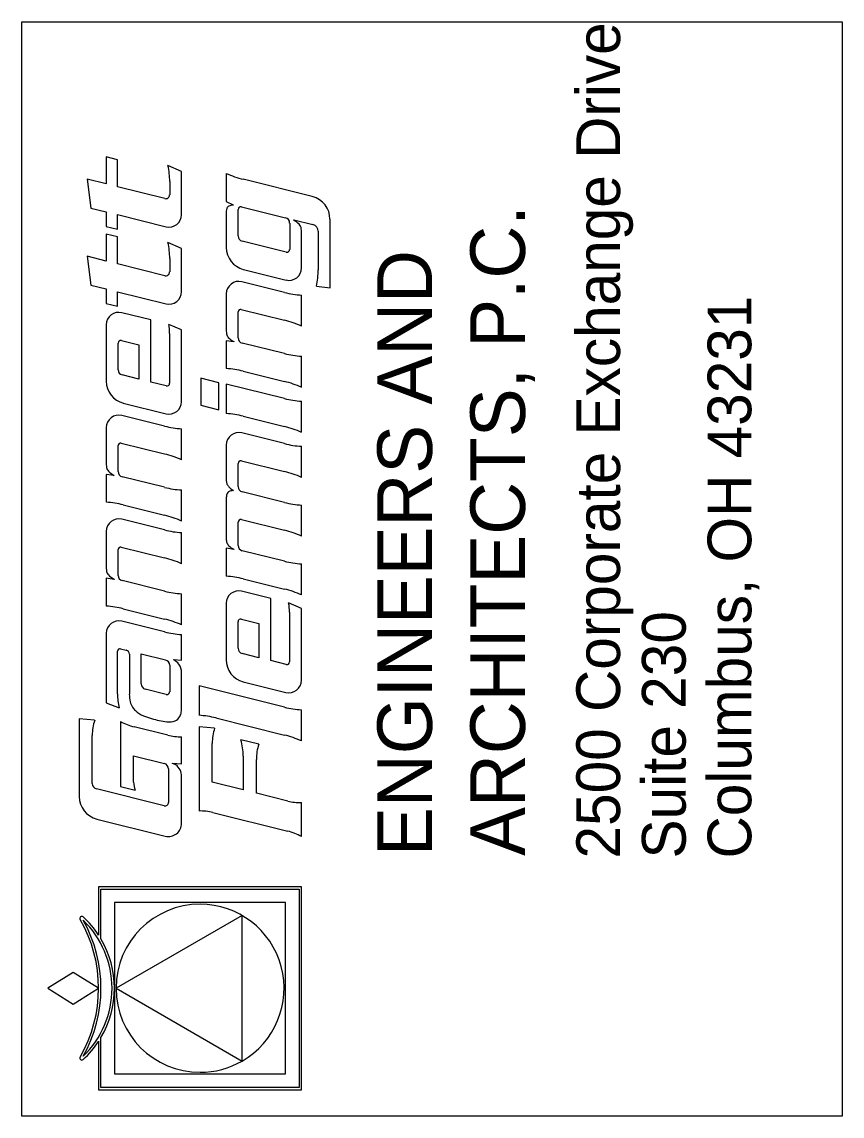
# Model space of a CAD drawing. Extents: x 1820207 to 1820557, y 740216 to 740315.
# Drawn here: x 1820211.807 to 1820213.307, y 740271.426 to 740273.426 of the extents above; entities that cross this region are included whole.
import ezdxf

# ---------------------------------------------------------------- set-up
doc = ezdxf.new("R2010")
doc.units = 0
doc.layers.add('SC_Scratch1', color=7, linetype='Continuous')
doc.layers.add('SH_Data', color=7, linetype='Continuous')

msp = doc.modelspace()

# ---------------------------------------------------------------- linework, layer by layer
at = {"layer": 'SC_Scratch1'}
msp.add_lwpolyline([(1820211.8068, 740273.4259), (1820213.3068, 740273.4259), (1820213.3068, 740271.4259), (1820211.8068, 740271.4259)], close=True, dxfattribs=at)
at = {"layer": 'SH_Data'}
for p, q in [((1820212.0771, 740273.1341), (1820212.0771, 740273.1098)), ((1820212.3379, 740273.1067), (1820212.2116, 740273.1382)), ((1820212.2022, 740273.0347), (1820212.2022, 740273.0831)), ((1820212.2085, 740273.088), (1820212.2889, 740273.068)), ((1820212.1805, 740273.0798), (1820212.1805, 740273.0136)), ((1820212.2965, 740273.0583), (1820212.2965, 740273.01)), ((1820212.3486, 740273.0431), (1820212.3486, 740272.9729)), ((1820212.2901, 740273.005), (1820212.2097, 740273.0251)), ((1820212.3181, 740272.9762), (1820212.3181, 740273.039)), ((1820212.0771, 740272.9932), (1820212.0771, 740272.9689)), ((1820212.2118, 740272.9736), (1820212.2899, 740272.9541)), ((1820212.2871, 740272.9314), (1820212.2088, 740272.9509)), ((1820212.1805, 740272.9289), (1820212.1805, 740272.8608)), ((1820212.3181, 740272.8698), (1820212.3181, 740272.9266)), ((1820212.2078, 740272.9002), (1820212.2871, 740272.8805)), ((1820212.2022, 740272.8485), (1820212.2022, 740272.8958)), ((1820211.9611, 740272.8723), (1820211.9611, 740272.7691)), ((1820212.077, 740272.8564), (1820212.077, 740272.7655)), ((1820211.9827, 740272.7902), (1820211.9827, 740272.8386)), ((1820212.2871, 740272.8196), (1820212.2097, 740272.8388)), ((1820212.3181, 740272.7579), (1820212.3181, 740272.8147)), ((1820212.2116, 740272.7874), (1820212.2871, 740272.7686)), ((1820211.9923, 740272.7291), (1820212.0704, 740272.7096)), ((1820212.3181, 740272.6757), (1820212.3181, 740272.7325)), ((1820212.0678, 740272.687), (1820211.9895, 740272.7066)), ((1820212.2116, 740272.7052), (1820212.2871, 740272.6863)), ((1820211.9612, 740272.6845), (1820211.9612, 740272.6164)), ((1820212.0988, 740272.6254), (1820212.0988, 740272.6822)), ((1820212.2871, 740272.655), (1820212.2088, 740272.6745)), ((1820211.9829, 740272.6041), (1820211.9829, 740272.6514)), ((1820211.9885, 740272.6558), (1820212.0678, 740272.6361)), ((1820212.1805, 740272.6525), (1820212.1805, 740272.5888)), ((1820212.3181, 740272.5934), (1820212.3181, 740272.6502)), ((1820212.2085, 740272.6236), (1820212.2871, 740272.6041)), ((1820212.2022, 740272.5765), (1820212.2022, 740272.6187)), ((1820212.0678, 740272.5752), (1820211.9904, 740272.5945)), ((1820212.0988, 740272.5136), (1820212.0988, 740272.5704)), ((1820212.2871, 740272.5476), (1820212.2097, 740272.5668)), ((1820211.9922, 740272.5431), (1820212.0678, 740272.5242)), ((1820212.1805, 740272.5516), (1820212.1805, 740272.4813)), ((1820212.3181, 740272.486), (1820212.3181, 740272.5427)), ((1820212.0678, 740272.4972), (1820211.9895, 740272.5167)), ((1820212.2022, 740272.469), (1820212.2022, 740272.5112)), ((1820212.2085, 740272.5162), (1820212.2871, 740272.4966)), ((1820211.9612, 740272.4947), (1820211.9612, 740272.4266)), ((1820212.0988, 740272.4356), (1820212.0988, 740272.4924)), ((1820211.9829, 740272.4143), (1820211.9829, 740272.4616)), ((1820211.9885, 740272.466), (1820212.0678, 740272.4463)), ((1820212.2871, 740272.4401), (1820212.2097, 740272.4594)), ((1820212.3181, 740272.3785), (1820212.3181, 740272.4353)), ((1820212.0678, 740272.3853), (1820211.9904, 740272.4046)), ((1820212.2116, 740272.408), (1820212.2871, 740272.3892)), ((1820212.0988, 740272.3237), (1820212.0988, 740272.3805)), ((1820212.1804, 740272.3632), (1820212.1804, 740272.2599)), ((1820211.9922, 740272.3532), (1820212.0678, 740272.3344)), ((1820212.2963, 740272.3473), (1820212.2963, 740272.2563)), ((1820212.0677, 740272.311), (1820211.9894, 740272.3305)), ((1820212.202, 740272.281), (1820212.202, 740272.3294)), ((1820211.9873, 740272.2801), (1820211.9974, 740272.2776)), ((1820211.9816, 740272.1975), (1820211.9816, 740272.2757)), ((1820212.0033, 740272.27), (1820212.0033, 740272.197)), ((1820212.0771, 740272.2499), (1820212.0771, 740272.2016)), ((1820212.0987, 740272.1732), (1820212.0987, 740272.2365)), ((1820212.0707, 740272.1966), (1820212.0325, 740272.2061)), ((1820212.2116, 740272.2199), (1820212.2897, 740272.2004)), ((1820212.3181, 740272.1117), (1820212.3181, 740272.1685)), ((1820211.9114, 740272.152), (1820211.9114, 740272.0102)), ((1820211.9398, 740272.1496), (1820211.9114, 740272.152)), ((1820212.1617, 740272.1536), (1820212.287, 740272.1223)), ((1820211.9354, 740272.0337), (1820211.9354, 740272.1217)), ((1820212.0736, 740272.1221), (1820212.0122, 740272.1374)), ((1820212.24, 740272.1057), (1820212.2072, 740272.1139)), ((1820212.0748, 740272.0607), (1820212.0748, 740271.9994)), ((1820212.0988, 740271.9611), (1820212.0988, 740272.0426)), ((1820212.0669, 740271.9932), (1820211.943, 740272.0241)), ((1820212.1559, 740271.9809), (1820212.293, 740271.9467)), ((1820212.3181, 740271.9369), (1820212.3181, 740271.999)), ((1820211.9438, 740271.9688), (1820212.0688, 740271.9376))]:
    msp.add_line(p, q, dxfattribs=at)
for points in [[(1820212.0682, 740273.1029), (1820211.9816, 740273.1245), (1820211.9816, 740273.174), (1820211.9611, 740273.1791), (1820211.9611, 740273.1296), (1820211.9263, 740273.1383), (1820211.933, 740273.0857), (1820211.9611, 740273.0787), (1820211.9611, 740273.052)], [(1820212.0987, 740273.0735), (1820212.0987, 740273.1527), (1820212.0738, 740273.1636)], [(1820212.1805, 740273.1489), (1820212.1805, 740273.0979), (1820212.1934, 740273.0918), (1820212.1934, 740273.0912)], [(1820211.9611, 740273.052), (1820211.9816, 740273.0469), (1820211.9816, 740273.0736), (1820212.0705, 740273.0514)], [(1820212.3041, 740273.0636), (1820212.3041, 740273.0642), (1820212.3389, 740273.0555)], [(1820212.3454, 740272.9426), (1820212.3703, 740272.9399), (1820212.3703, 740273.0653)], [(1820212.0682, 740272.962), (1820211.9816, 740272.9836), (1820211.9816, 740273.0331), (1820211.9611, 740273.0382), (1820211.9611, 740272.9887), (1820211.9263, 740272.9974), (1820211.933, 740272.9448)], [(1820212.0987, 740272.9326), (1820212.0987, 740273.0118), (1820212.0738, 740273.0227)], [(1820211.933, 740272.9448), (1820211.9611, 740272.9378), (1820211.9611, 740272.9111), (1820211.9816, 740272.906), (1820211.9816, 740272.9327), (1820212.0705, 740272.9105)], [(1820212.0706, 740272.7605), (1820212.0425, 740272.7675), (1820212.0425, 740272.8812), (1820211.9893, 740272.8944)], [(1820212.0987, 740272.7317), (1820212.0987, 740272.863), (1820212.0753, 740272.873)], [(1820211.9891, 740272.8435), (1820212.0208, 740272.8356), (1820212.0208, 740272.773), (1820211.9903, 740272.7806)], [(1820212.1946, 740272.8415), (1820212.1946, 740272.8409), (1820212.1805, 740272.8432), (1820212.1805, 740272.7922)], [(1820212.2871, 740272.7373), (1820212.1805, 740272.7639), (1820212.1805, 740272.71)], [(1820211.9753, 740272.5971), (1820211.9753, 740272.5965), (1820211.9612, 740272.5988), (1820211.9612, 740272.5479)], [(1820212.1946, 740272.462), (1820212.1946, 740272.4614), (1820212.1805, 740272.4637), (1820212.1805, 740272.4128)], [(1820211.9753, 740272.4073), (1820211.9753, 740272.4067), (1820211.9612, 740272.409), (1820211.9612, 740272.358)], [(1820212.29, 740272.2513), (1820212.2618, 740272.2584), (1820212.2618, 740272.372), (1820212.2086, 740272.3852)], [(1820212.318, 740272.2225), (1820212.318, 740272.3538), (1820212.2946, 740272.3638)], [(1820212.2084, 740272.3343), (1820212.2401, 740272.3264), (1820212.2401, 740272.2638), (1820212.2096, 740272.2714)], [(1820211.9611, 740272.3084), (1820211.9611, 740272.1812), (1820211.9846, 740272.1721)], [(1820212.0844, 740272.2597), (1820212.0844, 740272.2603), (1820212.0987, 740272.259), (1820212.0987, 740272.3062)], [(1820212.025, 740272.2158), (1820212.025, 740272.2707), (1820212.0695, 740272.2596)], [(1820212.287, 740272.1733), (1820212.1307, 740272.2123), (1820212.1307, 740272.1584)], [(1820211.987, 740272.1472), (1820211.987, 740272.0283), (1820212.0142, 740272.0215)], [(1820212.1591, 740272.135), (1820212.1307, 740272.1374), (1820212.1307, 740271.9836)], [(1820212.0824, 740272.0704), (1820212.0824, 740272.071), (1820212.0988, 740272.0698), (1820212.0988, 740272.1193)], [(1820212.2115, 740272.0838), (1820212.2115, 740272.022), (1820212.1547, 740272.0362), (1820212.1547, 740272.1071)], [(1820212.011, 740272.0361), (1820212.011, 740272.0844), (1820212.0673, 740272.0704)], [(1820212.293, 740272.0017), (1820212.2356, 740272.0161), (1820212.2356, 740272.0778)], [(1820211.9471, 740271.5626), (1820211.9471, 740271.4741), (1820212.3181, 740271.4741), (1820212.3181, 740271.8452), (1820211.9471, 740271.8452), (1820211.9471, 740271.7567)], [(1820211.9514, 740271.7497), (1820211.9514, 740271.8408), (1820212.3138, 740271.8408), (1820212.3138, 740271.4785), (1820211.9514, 740271.4785), (1820211.9514, 740271.5695)]]:
    msp.add_lwpolyline(points, dxfattribs=at)
for points in [[(1820212.1671, 740272.7171), (1820212.1671, 740272.7663), (1820212.1343, 740272.7745), (1820212.1343, 740272.7253)], [(1820211.9761, 740271.5031), (1820212.2891, 740271.5031), (1820212.2891, 740271.8162), (1820211.9761, 740271.8162)], [(1820212.2094, 740271.7927), (1820211.979, 740271.6596), (1820212.2094, 740271.5266)], [(1820211.9007, 740271.6306), (1820211.9471, 740271.6596), (1820211.9007, 740271.6886), (1820211.8543, 740271.6596)]]:
    msp.add_lwpolyline(points, close=True, dxfattribs=at)
for centre, radius, start, end in [((1820211.9401, 740273.1341), 0.137, 360, 12.4427), ((1820212.2576, 740273.3228), 0.1902, 246.0927, 255.996), ((1820212.0699, 740273.1098), 0.00711, 256.004, 360), ((1820212.3276, 740273.0653), 0.0426, 360, 75.996), ((1820212.1933, 740273.0798), 0.0128, 154.6672, 180), ((1820212.1893, 740273.0817), 0.00839, 120.9573, 154.6672), ((1820212.1935, 740273.0746), 0.0166, 90.4456, 120.9573), ((1820212.2073, 740273.0831), 0.00512, 76, 180), ((1820212.076, 740273.0735), 0.0227, 255.9933, 360), ((1820212.2865, 740273.0583), 0.00995, 0, 76), ((1820212.2773, 740273.019), 0.052, 45.5323, 59.052), ((1820212.3049, 740273.0471), 0.0127, 26.0054, 45.5323), ((1820212.3026, 740273.046), 0.0152, 5.6058, 26.0054), ((1820212.2317, 740273.039), 0.0865, 0, 5.6058), ((1820212.3358, 740273.0431), 0.0128, 0, 76.0017), ((1820211.9401, 740272.9932), 0.137, 360, 12.4427), ((1820212.2121, 740273.0347), 0.00995, 180, 256), ((1820212.2217, 740273.0136), 0.0412, 180, 256.006), ((1820212.2913, 740273.01), 0.00512, 256, 360), ((1820212.0699, 740272.9689), 0.00711, 256.004, 360), ((1820212.2954, 740272.9762), 0.0227, 256.006, 0), ((1820212.2055, 740272.9729), 0.1431, 347.8015, 360), ((1820212.2033, 740272.9289), 0.0227, 75.9914, 180), ((1820212.076, 740272.9326), 0.0227, 255.9933, 0), ((1820212.329, 740273.0992), 0.1729, 255.9914, 266.4131), ((1820212.2067, 740272.8958), 0.00455, 76.0023, 180), ((1820211.9838, 740272.8723), 0.0227, 76.0027, 180), ((1820212.2412, 740272.6965), 0.1896, 66.0701, 76.0023), ((1820211.9977, 740272.8564), 0.0793, 0, 12.0386), ((1820212.206, 740272.8608), 0.0254, 180, 191.6659), ((1820211.9878, 740272.8386), 0.00512, 76.0049, 180), ((1820212.1944, 740272.8584), 0.0136, 191.6659, 221.8488), ((1820212.2096, 740272.872), 0.034, 221.8488, 243.8156), ((1820212.2121, 740272.8485), 0.00995, 180, 256.0023), ((1820212.3292, 740272.9885), 0.1741, 256.0023, 266.3507), ((1820211.9927, 740272.7902), 0.00995, 180, 256.0049), ((1820212.1697, 740272.6196), 0.173, 75.9944, 86.4102), ((1820212.0023, 740272.7691), 0.0412, 180, 256.003), ((1820212.0719, 740272.7655), 0.00512, 255.9951, 360), ((1820212.2412, 740272.5844), 0.1899, 66.0781, 75.9944), ((1820212.0759, 740272.7317), 0.0227, 256.003, 0), ((1820212.329, 740272.9054), 0.1732, 255.9999, 266.3967), ((1820211.9839, 740272.6845), 0.0227, 75.9914, 180), ((1820212.1697, 740272.537), 0.1733, 76.0046, 86.408), ((1820212.1096, 740272.8548), 0.1729, 255.9914, 266.4131), ((1820212.2416, 740272.5037), 0.1882, 66.0044, 76.0046), ((1820212.2033, 740272.6525), 0.0227, 76.0136, 180), ((1820211.9874, 740272.6514), 0.00455, 76.0023, 180), ((1820212.3295, 740272.8252), 0.1754, 256.0136, 266.2879), ((1820212.0219, 740272.4521), 0.1896, 66.0701, 76.0023), ((1820212.2073, 740272.6187), 0.00512, 76.0126, 180), ((1820211.9866, 740272.6164), 0.0254, 180, 191.6659), ((1820211.9751, 740272.614), 0.0136, 191.6659, 221.8488), ((1820211.9903, 740272.6276), 0.034, 221.8488, 243.8156), ((1820211.9928, 740272.6041), 0.00995, 180, 256.0023), ((1820212.2414, 740272.4205), 0.1892, 66.0598, 76.0126), ((1820212.2048, 740272.5888), 0.0243, 180, 194.7202), ((1820212.1923, 740272.5855), 0.0113, 194.7202, 210.3328), ((1820212.1099, 740272.7441), 0.1741, 256.0023, 266.3507), ((1820212.2, 740272.5566), 0.0193, 158.024, 175.4837), ((1820212.1882, 740272.5614), 0.00654, 121.904, 158.024), ((1820212.2023, 740272.5913), 0.0229, 210.3328, 226.2856), ((1820212.1909, 740272.557), 0.0117, 98.6666, 121.904), ((1820212.2168, 740272.6066), 0.044, 226.2856, 238.3885), ((1820212.1985, 740272.5072), 0.0621, 94.357, 98.6666), ((1820212.2121, 740272.5765), 0.00995, 180, 256.0126), ((1820211.9504, 740272.3752), 0.173, 75.9944, 86.4102), ((1820212.264, 740272.5516), 0.0835, 175.4837, 180), ((1820212.3295, 740272.7177), 0.1754, 256.0126, 266.2889), ((1820212.0218, 740272.34), 0.1899, 66.0781, 75.9944), ((1820211.9839, 740272.4947), 0.0227, 75.9914, 180), ((1820212.2073, 740272.5112), 0.00512, 76.0126, 180), ((1820212.1096, 740272.665), 0.1729, 255.9914, 266.4131), ((1820212.2031, 740272.4813), 0.0226, 180, 198.9115), ((1820212.2414, 740272.3131), 0.1892, 66.0598, 76.0126), ((1820211.9874, 740272.4616), 0.00455, 76.0023, 180), ((1820212.1948, 740272.4785), 0.0138, 198.9115, 226.6462), ((1820212.2113, 740272.496), 0.0379, 226.6462, 243.7405), ((1820212.2121, 740272.469), 0.00995, 180, 255.992), ((1820212.0219, 740272.2623), 0.1896, 66.0701, 76.0023), ((1820212.329, 740272.6079), 0.1729, 255.992, 266.4125), ((1820211.9866, 740272.4266), 0.0254, 180, 191.6659), ((1820211.9751, 740272.4242), 0.0136, 191.6659, 221.8488), ((1820211.9903, 740272.4378), 0.034, 221.8488, 243.8156), ((1820211.9928, 740272.4143), 0.00995, 180, 256.0023), ((1820212.1692, 740272.2377), 0.1754, 76.0148, 86.2867), ((1820212.1099, 740272.5543), 0.1741, 256.0023, 266.3507), ((1820212.2031, 740272.3632), 0.0227, 76.0027, 180), ((1820212.2414, 740272.2057), 0.1891, 66.0577, 76.0148), ((1820212.217, 740272.3473), 0.0793, 0, 12.0386), ((1820211.9504, 740272.1854), 0.173, 75.9944, 86.4102), ((1820211.9839, 740272.3084), 0.0227, 75.9914, 180), ((1820212.0218, 740272.1502), 0.1899, 66.0781, 75.9944), ((1820212.2072, 740272.3294), 0.00512, 76.0049, 180), ((1820212.1096, 740272.4787), 0.1729, 255.9914, 266.4131), ((1820211.9862, 740272.2757), 0.00455, 76.0077, 180), ((1820212.212, 740272.281), 0.00995, 180, 256.0049), ((1820211.9955, 740272.27), 0.00782, 0, 76.0077), ((1820212.0671, 740272.2499), 0.00995, 360, 76.0049), ((1820212.0746, 740272.2382), 0.0236, 35.4505, 65.5182), ((1820212.0722, 740272.2365), 0.0266, 0, 35.4505), ((1820212.2216, 740272.2599), 0.0412, 180, 256.003), ((1820212.2912, 740272.2563), 0.00512, 255.9951, 360), ((1820212.2952, 740272.2225), 0.0227, 256.003, 0), ((1820212.0349, 740272.2158), 0.00995, 180, 255.9937), ((1820212.0719, 740272.2016), 0.00512, 255.9937, 0), ((1820212.0925, 740272.1975), 0.1108, 180, 193.2056), ((1820212.0675, 740272.197), 0.0643, 180, 192.5005), ((1820212.033, 740272.1894), 0.0288, 192.5005, 214.2053), ((1820212.0405, 740272.1945), 0.0379, 214.2053, 226.2231), ((1820212.0445, 740272.1987), 0.0437, 226.2231, 249.6674), ((1820212.072, 740272.1678), 0.0264, 333.6126, 352.2052), ((1820212.0323, 740272.1732), 0.0665, 352.2052, 360), ((1820212.3289, 740272.3414), 0.1732, 256.0032, 266.4093), ((1820212.0263, 740272.1217), 0.0908, 162.1151, 180), ((1820212.038, 740272.2411), 0.1069, 241.4851, 256.0045), ((1820212.1303, 740272.4302), 0.2906, 249.6674, 252.7389), ((1820212.0894, 740272.2985), 0.1527, 252.7389, 263.4525), ((1820212.0758, 740272.1805), 0.034, 263.4525, 289.0775), ((1820212.0819, 740272.1629), 0.0153, 289.0775, 333.6126), ((1820212.1199, 740271.9858), 0.173, 75.9945, 86.418), ((1820212.0965, 740272.2137), 0.0944, 256.0045, 271.4222), ((1820212.2457, 740272.1071), 0.0909, 162.1241, 180), ((1820212.241, 740271.9378), 0.1902, 66.0942, 75.9945), ((1820212.1063, 740272.0838), 0.1053, 360, 16.6032), ((1820212.3265, 740272.0778), 0.0909, 162.1241, 180), ((1820212.0649, 740272.0607), 0.00995, 360, 76.0051), ((1820212.0765, 740272.0494), 0.0218, 8.6578, 74.2859), ((1820212.0316, 740272.0426), 0.0672, 360, 8.6578), ((1820211.9454, 740272.0337), 0.00995, 180, 255.9967), ((1820212.0456, 740272.0361), 0.0346, 180, 204.9028), ((1820211.9541, 740272.0102), 0.0426, 180, 256.0036), ((1820212.3156, 740272.0923), 0.0934, 255.9839, 271.5714), ((1820212.0684, 740271.9994), 0.0064, 255.9967, 360), ((1820212.1331, 740271.8893), 0.0943, 75.9989, 91.4278), ((1820212.0747, 740271.9611), 0.0242, 256.0036, 360), ((1820212.267, 740271.8425), 0.1074, 61.5472, 75.9989), ((1820212.1326, 740271.6596), 0.1536, 90, 270), ((1820212.1326, 740271.6596), 0.1536, 300, 90), ((1820211.9163, 740271.7873), 0.00371, 47.4289, 210.2533), ((1820211.6974, 740271.6596), 0.2497, 329.7467, 30.2533), ((1820211.799, 740271.6596), 0.1771, 33.2515, 47.4289), ((1820211.6974, 740271.6596), 0.254, 330.7133, 29.2867), ((1820211.799, 740271.6596), 0.1727, 313.9884, 46.0116), ((1820211.799, 740271.6596), 0.1771, 329.41, 30.59), ((1820211.799, 740271.6596), 0.1771, 312.5711, 326.7485), ((1820211.9163, 740271.532), 0.00371, 149.7467, 312.5711), ((1820212.1326, 740271.6596), 0.1536, 270, 300)]:
    msp.add_arc(centre, radius, start, end, dxfattribs=at)

# ---------------------------------------------------------------- texts
for s, height, p in [('2500 Corporate Exchange Drive', 0.08, (1820212.9007, 740271.8968)), ('ARCHITECTS, P.C.', 0.1, (1820212.7268, 740271.9016)), ('ENGINEERS AND ', 0.1, (1820212.5568, 740271.9016)), ('Columbus, OH 43231', 0.08, (1820213.1407, 740271.8968)), ('Suite 230', 0.08, (1820213.0207, 740271.8968))]:
    msp.add_text(s, height=height, rotation=90, dxfattribs=at).set_placement(p)

doc.saveas('drawing.dxf')
